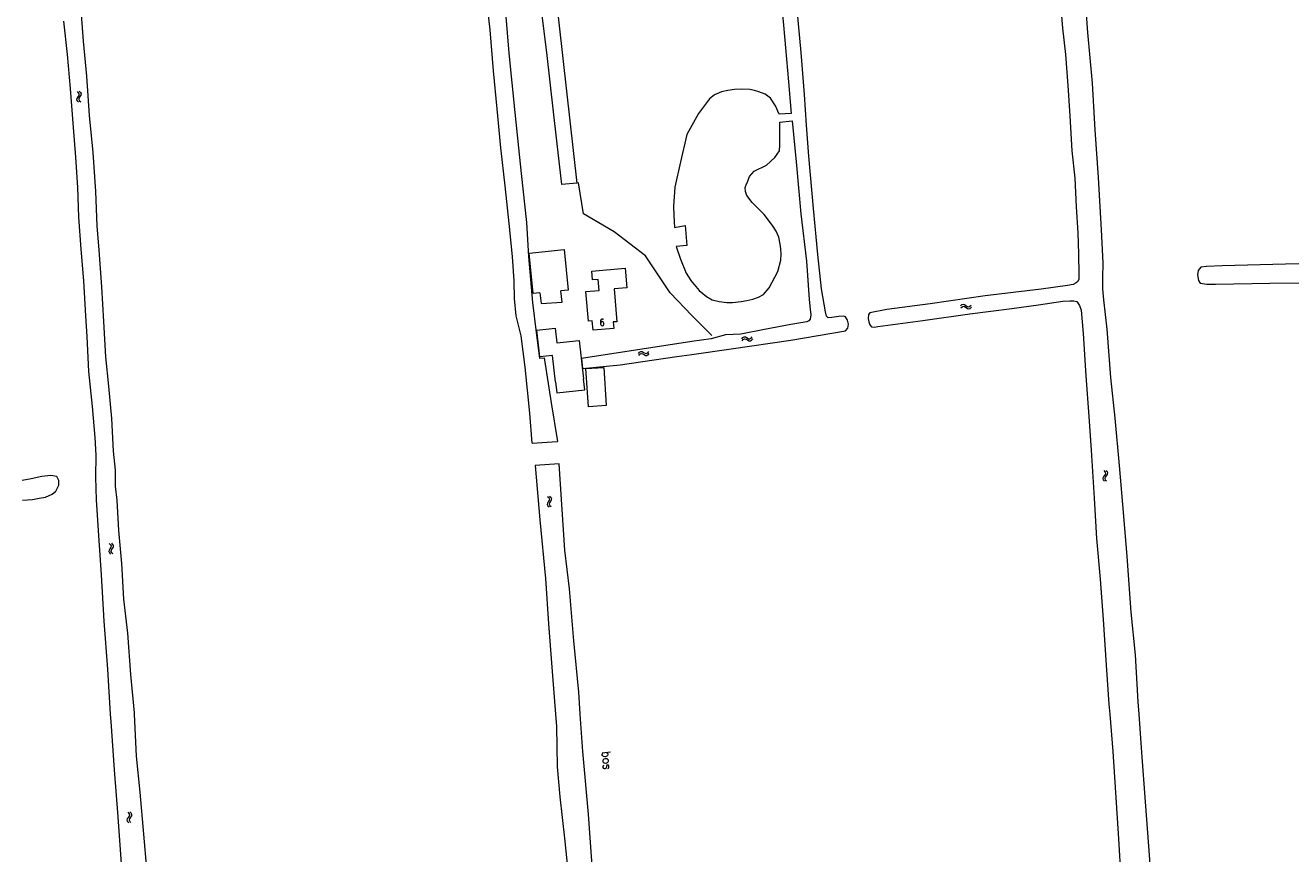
# Model space of a CAD drawing. Header units: metres. Extents: x 189705 to 199106, y 581686 to 588448.
# Tile 432 of 555: x 196843 to 197141, y 586467 to 586662. Entities that reach past the tile are written whole.
import ezdxf

# ---------------------------------------------------------------- set-up
doc = ezdxf.new("R2010")
doc.units = ezdxf.units.M
doc.layers.add('B-WA-OG-GBKN-G', color=7, linetype='Continuous', lineweight=18)
doc.styles.add('Style-STANDARD', font='STANDARD.shx')

msp = doc.modelspace()

# ---------------------------------------------------------------- linework, layer by layer
at = {"layer": 'B-WA-OG-GBKN-G'}
for p, q in [((196855.564, 586646.3), (196855.87, 586646.031)), ((196855.964, 586645.419), (196855.75, 586645.064)), ((196855.87, 586646.031), (196856.022, 586645.74)), ((196856.022, 586645.74), (196855.964, 586645.419)), ((196856.241, 586645.138), (196856.026, 586644.79)), ((196856.055, 586646.372), (196856.364, 586646.105)), ((196856.456, 586645.483), (196856.241, 586645.138)), ((196856.364, 586646.105), (196856.517, 586645.816)), ((196856.517, 586645.816), (196856.456, 586645.483)), ((196855.533, 586644.718), (196855.471, 586644.395)), ((196855.471, 586644.395), (196855.627, 586644.096)), ((196855.75, 586645.064), (196855.533, 586644.718)), ((196855.627, 586644.096), (196855.935, 586643.828)), ((196856.026, 586644.79), (196855.964, 586644.467)), ((196855.964, 586644.467), (196856.119, 586644.168)), ((196856.119, 586644.168), (196856.427, 586643.9)), ((197063.11, 586595.986), (197063.403, 586596.27)), ((197063.139, 586595.491), (197063.434, 586595.772)), ((197063.403, 586596.27), (197063.704, 586596.397)), ((197063.434, 586595.772), (197063.737, 586595.898)), ((197063.704, 586596.397), (197064.031, 586596.307)), ((197063.737, 586595.898), (197064.051, 586595.811)), ((197064.031, 586596.307), (197064.356, 586596.063)), ((197064.051, 586595.811), (197064.387, 586595.567)), ((197064.356, 586596.063), (197064.683, 586595.818)), ((197064.387, 586595.567), (197064.712, 586595.32)), ((197064.683, 586595.818), (197065, 586595.728)), ((197064.712, 586595.32), (197065.028, 586595.23)), ((197065, 586595.728), (197065.311, 586595.855)), ((197065.028, 586595.23), (197065.34, 586595.36)), ((197065.311, 586595.855), (197065.606, 586596.139)), ((197065.34, 586595.36), (197065.634, 586595.643)), ((197011.975, 586588.539), (197012.258, 586588.703)), ((197012.258, 586588.703), (197012.594, 586588.654)), ((197012.594, 586588.654), (197012.947, 586588.451)), ((197013.92, 586588.364), (197014.177, 586588.682)), ((197011.72, 586588.221), (197011.975, 586588.539)), ((197011.81, 586587.733), (197012.067, 586588.049)), ((197012.067, 586588.049), (197012.353, 586588.211)), ((197012.353, 586588.211), (197012.675, 586588.164)), ((197012.675, 586588.164), (197013.038, 586587.963)), ((197012.947, 586588.451), (197013.302, 586588.249)), ((197013.038, 586587.963), (197013.392, 586587.759)), ((197013.302, 586588.249), (197013.627, 586588.199)), ((197013.392, 586587.759), (197013.717, 586587.709)), ((197013.627, 586588.199), (197013.92, 586588.364)), ((197013.717, 586587.709), (197014.01, 586587.876)), ((197014.01, 586587.876), (197014.267, 586588.193)), ((196987.438, 586584.759), (196987.687, 586585.081)), ((196987.536, 586584.272), (196987.788, 586584.592)), ((196987.687, 586585.081), (196987.968, 586585.25)), ((196987.788, 586584.592), (196988.07, 586584.759)), ((196987.968, 586585.25), (196988.304, 586585.206)), ((196988.07, 586584.759), (196988.394, 586584.718)), ((196988.304, 586585.206), (196988.66, 586585.01)), ((196988.394, 586584.718), (196988.76, 586584.524)), ((196988.66, 586585.01), (196989.018, 586584.814)), ((196988.76, 586584.524), (196989.117, 586584.326)), ((196989.018, 586584.814), (196989.344, 586584.77)), ((196989.117, 586584.326), (196989.443, 586584.281)), ((196989.344, 586584.77), (196989.635, 586584.94)), ((196989.443, 586584.281), (196989.733, 586584.453)), ((196989.635, 586584.94), (196989.886, 586585.262)), ((196989.733, 586584.453), (196989.985, 586584.775)), ((197096.81, 586556.034), (197096.563, 586555.709)), ((197096.734, 586557.282), (197097.015, 586556.987)), ((197097.054, 586556.37), (197096.81, 586556.034)), ((197097.015, 586556.987), (197097.141, 586556.684)), ((197097.141, 586556.684), (197097.054, 586556.37)), ((197097.306, 586556.065), (197097.061, 586555.738)), ((197097.229, 586557.311), (197097.513, 586557.018)), ((197097.55, 586556.39), (197097.306, 586556.065)), ((197097.513, 586557.018), (197097.64, 586556.717)), ((197097.64, 586556.717), (197097.55, 586556.39)), ((197096.563, 586555.709), (197096.473, 586555.393)), ((197096.473, 586555.393), (197096.603, 586555.081)), ((197096.603, 586555.081), (197096.886, 586554.787)), ((197097.061, 586555.738), (197096.971, 586555.421)), ((197096.971, 586555.421), (197097.098, 586555.11)), ((197097.098, 586555.11), (197097.382, 586554.815)), ((196966.07, 586551.189), (196966.376, 586550.92)), ((196966.469, 586550.308), (196966.254, 586549.953)), ((196966.376, 586550.92), (196966.527, 586550.629)), ((196966.527, 586550.629), (196966.469, 586550.308)), ((196966.746, 586550.026), (196966.531, 586549.679)), ((196966.561, 586551.26), (196966.869, 586550.994)), ((196966.961, 586550.371), (196966.746, 586550.026)), ((196966.869, 586550.994), (196967.023, 586550.704)), ((196967.023, 586550.704), (196966.961, 586550.371)), ((196966.037, 586549.607), (196965.975, 586549.284)), ((196965.975, 586549.284), (196966.131, 586548.985)), ((196966.254, 586549.953), (196966.037, 586549.607)), ((196966.131, 586548.985), (196966.439, 586548.716)), ((196966.531, 586549.679), (196966.468, 586549.356)), ((196966.468, 586549.356), (196966.622, 586549.057)), ((196966.622, 586549.057), (196966.93, 586548.788)), ((196863.083, 586538.547), (196863.015, 586538.225)), ((196863.015, 586538.225), (196863.167, 586537.923)), ((196863.306, 586538.889), (196863.083, 586538.547)), ((196863.141, 586540.128), (196863.443, 586539.854)), ((196863.525, 586539.24), (196863.306, 586538.889)), ((196863.443, 586539.854), (196863.589, 586539.56)), ((196863.577, 586538.611), (196863.51, 586538.289)), ((196863.51, 586538.289), (196863.659, 586537.987)), ((196863.589, 586539.56), (196863.525, 586539.24)), ((196863.798, 586538.954), (196863.577, 586538.611)), ((196863.634, 586540.191), (196863.937, 586539.92)), ((196864.019, 586539.296), (196863.798, 586538.954)), ((196863.937, 586539.92), (196864.086, 586539.628)), ((196864.086, 586539.628), (196864.019, 586539.296)), ((196863.167, 586537.923), (196863.47, 586537.65)), ((196863.659, 586537.987), (196863.963, 586537.713)), ((196867.608, 586475.759), (196867.379, 586475.422)), ((196867.467, 586477.001), (196867.763, 586476.722)), ((196867.834, 586476.107), (196867.608, 586475.759)), ((196867.763, 586476.722), (196867.904, 586476.425)), ((196867.904, 586476.425), (196867.834, 586476.107)), ((196868.101, 586475.816), (196867.874, 586475.476)), ((196867.96, 586477.056), (196868.259, 586476.778)), ((196868.328, 586476.153), (196868.101, 586475.816)), ((196868.259, 586476.778), (196868.402, 586476.484)), ((196868.402, 586476.484), (196868.328, 586476.153)), ((196867.379, 586475.422), (196867.305, 586475.101)), ((196867.305, 586475.101), (196867.45, 586474.797)), ((196867.45, 586474.797), (196867.749, 586474.517)), ((196867.874, 586475.476), (196867.8, 586475.155)), ((196867.8, 586475.155), (196867.944, 586474.851)), ((196867.944, 586474.851), (196868.242, 586474.572))]:
    msp.add_line(p, q, dxfattribs=at)
at = {"layer": 'B-WA-OG-GBKN-G', "flags": 128}
for points in [[(196957.76, 586807.016), (196952.941, 586806.37), (196952.854, 586799.303), (196953.627, 586790.556), (196953.979, 586787.912), (196955.361, 586778.249), (196957.293, 586763.17), (196958.822, 586749.719), (196961.602, 586724.749), (196964.234, 586701.915), (196966.389, 586683.531), (196968.819, 586661.766), (196971.299, 586639.415), (196972.953, 586624.82), (196969.47, 586624.471), (196967.49, 586641.533), (196965.886, 586655.518), (196962.575, 586682.421), (196957.116, 586732.131), (196953.233, 586766.916), (196951.276, 586766.767)], [(197105.023, 586500), (197104.806, 586502.9), (197104.146, 586513.941), (197103.161, 586523.988), (197102.206, 586537.106), (197101.436, 586546.563), (197100.428, 586558.476), (197099.429, 586569.573), (197098.419, 586579.131), (197097.561, 586590.513), (197096.716, 586597.396), (197096.485, 586599.987), (197096.494, 586602.459), (197096.588, 586606.044), (197096.19, 586613.808), (197095.467, 586626.109), (197094.711, 586637.327), (197094.05, 586648.276), (197093.015, 586660.182), (197092.191, 586671.127), (197091.223, 586683.73), (197090.447, 586697.074), (197089.552, 586710.355)], [(197000, 586674.093), (197002.837, 586674.272), (197019.907, 586675.28), (197020.291, 586675.23), (197021.513, 586661.908), (197022.644, 586648.627), (197023.299, 586641.161), (197020.464, 586640.978), (197019.644, 586642.955)], [(196962.494, 586563.701), (196961.91, 586570.768), (196960.823, 586581.554), (196959.906, 586588.899), (196958.732, 586593.637), (196958.305, 586597.719), (196958.262, 586601.816), (196957.857, 586607.579), (196957.075, 586615.32), (196956.132, 586624.177), (196955.131, 586633.099), (196954.29, 586642.235), (196953.426, 586651.181), (196952.63, 586660.779), (196951.523, 586670.497)], [(196856.376, 586666.606), (196857.044, 586658.15), (196857.768, 586649.935), (196858.438, 586640.665), (196859.247, 586632.012), (196859.931, 586622.794), (196860.253, 586614.727), (196860.704, 586609.036), (196861.306, 586600.457), (196861.756, 586592.252), (196862.225, 586584.013)], [(196956.045, 586666.796), (196957.031, 586655.34)], [(197086.484, 586668.054), (197087.037, 586661.22), (197087.727, 586655.018), (197088.307, 586647.727), (197088.778, 586640.601), (197089.269, 586632.353), (197089.899, 586625.981), (197090.25, 586619.202), (197090.661, 586613.133), (197090.806, 586608.175), (197090.899, 586603.29), (197090.893, 586602.273), (197090.659, 586601.721), (197090.244, 586601.361), (197089.561, 586600.984), (197088.241, 586600.732), (197082.043, 586599.893), (197068.853, 586598.324), (197055.985, 586596.426), (197045.807, 586595.084), (197041.798, 586594.31), (197041.474, 586593.937), (197041.423, 586593.013), (197041.587, 586592.171), (197041.819, 586591.471), (197042.19, 586591.003), (197042.763, 586590.983), (197043.67, 586591.075), (197054.207, 586592.555), (197065.235, 586594.127), (197075.138, 586595.381), (197081.433, 586596.196), (197087.135, 586597.084), (197088.766, 586597.163), (197089.737, 586597.164), (197090.368, 586596.968), (197091.067, 586596.014), (197091.42, 586594.947), (197091.917, 586589.483)], [(197000, 586584.565), (197009.195, 586585.882), (197023.231, 586587.915), (197036.051, 586590.101), (197036.626, 586590.738), (197036.736, 586591.668), (197036.501, 586592.628), (197036.088, 586593.35), (197035.583, 586593.572), (197034.514, 586593.488), (197032.849, 586593.192), (197032.002, 586593.183), (197031.622, 586593.514), (197031.376, 586594.559), (197030.445, 586599.945), (197029.589, 586608.006), (197028.562, 586618.87), (197027.456, 586631.102), (197026.929, 586638.39), (197026.472, 586645.599), (197025.634, 586655.503), (197024.746, 586665.577)], [(196857.626, 586593.655), (196857.182, 586601.808), (196856.572, 586609.319), (196855.996, 586616.823), (196855.724, 586623.736), (196855.279, 586630.912), (196854.637, 586638.892), (196854.056, 586647.067), (196853.355, 586654.989), (196852.476, 586662.81)], [(196957.031, 586655.34), (196958.433, 586641.352), (196959.909, 586627.089), (196961.135, 586615.546), (196961.582, 586607.549), (196962.577, 586596.731), (196963.42, 586589.686), (196964.186, 586583.645), (196965.294, 586583.734), (196966.93, 586573.143), (196968.42, 586564.065)], [(197019.644, 586642.955), (197018.437, 586644.789), (197017.199, 586645.684), (197015.728, 586646.238), (197014.73, 586646.59), (197013.58, 586646.833), (197011.725, 586646.904), (197009.965, 586646.791), (197008.399, 586646.577), (197006.936, 586646.213), (197005.298, 586645.512), (197004.134, 586644.635), (197001.567, 586641.153), (197000, 586638.336)], [(197000, 586601.599), (197000.485, 586600.966), (197001.697, 586599.556), (197003.437, 586598.159), (197004.781, 586597.411), (197006.384, 586596.999), (197008.179, 586596.767), (197009.566, 586596.767), (197011.601, 586597.001), (197012.9, 586597.211), (197014.266, 586597.551), (197015.672, 586598.034), (197016.781, 586598.664), (197018.137, 586600.235), (197020.213, 586604.01), (197020.901, 586606.736), (197020.946, 586608.11), (197020.904, 586609.393), (197020.756, 586610.463), (197020.38, 586612.09), (197019.781, 586613.537), (197018.919, 586614.806), (197016.948, 586617.457), (197014.139, 586620.217), (197012.925, 586621.907), (197012.592, 586622.829), (197012.513, 586623.775), (197012.716, 586624.358), (197013.093, 586625.252), (197013.505, 586626.38), (197014.655, 586627.569), (197017.494, 586629.022), (197019.504, 586630.78), (197020.554, 586632.394), (197020.637, 586633.715), (197020.627, 586634.431), (197020.671, 586639.12), (197023.553, 586639.394), (197024.453, 586629.782), (197025.612, 586617.569), (197026.876, 586606.441), (197027.55, 586597.49), (197027.806, 586595.175), (197027.899, 586593.832), (197027.742, 586592.838), (197027.464, 586592.464), (197026.979, 586592.242)], [(197000, 586638.336), (196998.837, 586636.246), (196997.279, 586629.819), (196996.02, 586623.845), (196995.687, 586619.382), (196995.717, 586617.238), (196995.834, 586615.798), (196995.874, 586614.397)], [(197000, 586593.671), (196994.87, 586598.995), (196989.064, 586607.753), (196981.703, 586613.336), (196974.568, 586617.597), (196973.326, 586624.87), (196972.953, 586624.82)], [(196995.874, 586614.397), (196998.382, 586614.81), (196998.814, 586610.135), (196996.304, 586609.898)], [(196996.304, 586609.898), (196997.322, 586606.941), (196998.626, 586603.628), (196999.749, 586601.927), (197000, 586601.599)], [(196964.269, 586599.024), (196962.691, 586598.868), (196961.755, 586608.364), (196969.96, 586609.173), (196970.896, 586599.677), (196969.225, 586599.512)], [(196984.287, 586604.815), (196984.683, 586600.185), (196981.713, 586599.931), (196982.371, 586592.248), (196981.524, 586592.175), (196981.654, 586590.656), (196976.78, 586590.239), (196976.591, 586592.447), (196975.667, 586592.368), (196975.073, 586599.303), (196978.225, 586599.573), (196978.002, 586602.181), (196976.651, 586602.065), (196976.473, 586604.146), (196984.287, 586604.815)], [(197155.207, 586606.144), (197139.454, 586605.734), (197124.53, 586605.335), (197120.844, 586605.221), (197119.545, 586605.08), (197118.871, 586604.273), (197118.781, 586603.27), (197119.006, 586601.898), (197119.384, 586601.319), (197120.927, 586601.093), (197122.942, 586601.095), (197135.75, 586601.265), (197150.385, 586601.42)], [(196964.269, 586599.024), (196964.556, 586596.503), (196969.554, 586596.849), (196969.225, 586599.512)], [(196863.453, 586500), (196862.844, 586510.608), (196861.953, 586521.854), (196861.35, 586532.784), (196860.725, 586542.034), (196860.127, 586550.397), (196860.004, 586555.752), (196860.026, 586560.864), (196859.815, 586565.022), (196859.229, 586572.305), (196858.381, 586580.507), (196857.944, 586588.742), (196857.626, 586593.655)], [(197000, 586593.671), (197004.658, 586588.989)], [(197026.979, 586592.242), (197023.192, 586591.577), (197017.075, 586590.415), (197011.453, 586589.331), (197007.868, 586589.118), (197004.485, 586588.232)], [(196967.924, 586578.075), (196967.245, 586584.277), (196964.244, 586583.949), (196963.555, 586590.247), (196967.899, 586590.722), (196968.278, 586587.251), (196973.539, 586587.827), (196974.527, 586578.797)], [(197091.917, 586589.483), (197092.551, 586579.551), (197093.222, 586570.004), (197093.768, 586562.022), (197094.452, 586550.818), (197095.025, 586541.304), (197095.853, 586531.774), (197096.602, 586522.245), (197097.266, 586511.51), (197097.936, 586502.406), (197098.132, 586500)], [(197000, 586587.553), (196974.039, 586583.625), (196974.323, 586581.243)], [(197004.485, 586588.232), (197000, 586587.553)], [(196862.225, 586584.013), (196862.966, 586577.087), (196863.672, 586569.529), (196864.083, 586561.813), (196864.531, 586557.326), (196864.553, 586553.62), (196864.906, 586550.32), (196865.3, 586543.216), (196865.99, 586535.47), (196866.522, 586527.036), (196867.431, 586519.052), (196868.109, 586509.372), (196868.959, 586500.373), (196868.979, 586500)], [(196974.323, 586581.243), (196983.126, 586582.083), (196996.432, 586584.054), (197000, 586584.565)], [(196979.274, 586581.508), (196979.888, 586572.529), (196975.722, 586572.244), (196975.107, 586581.223), (196979.274, 586581.508)], [(196967.924, 586578.075), (196968.238, 586575.528), (196974.828, 586576.218), (196974.527, 586578.797)], [(196962.494, 586563.701), (196968.334, 586564.059), (196968.42, 586564.065)], [(196842.793, 586550.282), (196845.101, 586550.44), (196846.655, 586550.758), (196848.143, 586551.005), (196849.697, 586551.746), (196850.553, 586552.438), (196851.294, 586553.809), (196851.309, 586554.948), (196850.82, 586555.893), (196849.378, 586556.114), (196847.303, 586555.868), (196844.783, 586555.348), (196842.712, 586554.933)], [(196968.832, 586558.84), (196963.168, 586558.473)], [(196963.168, 586558.473), (196964.285, 586545.661), (196965.579, 586531.883), (196966.303, 586521.277), (196967.26, 586509.073), (196967.971, 586500)], [(196973.786, 586500), (196973.421, 586505.219), (196972.234, 586517.225), (196971.233, 586529.489), (196970.143, 586538.588), (196968.832, 586558.84)], [(196871.882, 586395.735), (196871.851, 586397.344), (196871.269, 586406.372), (196870.538, 586415.004), (196870.127, 586423.743), (196870.032, 586431.729), (196870.113, 586434.789), (196869.837, 586437.039), (196869.411, 586438.803), (196868.764, 586440.571), (196867.92, 586443.74), (196867.454, 586448.273), (196866.962, 586455.808), (196866.048, 586464.847), (196865.252, 586475.948), (196864.397, 586486.979), (196863.552, 586498.283), (196863.453, 586500)], [(196868.979, 586500), (196869.494, 586490.2), (196870.344, 586481.742), (196871.162, 586471.838), (196871.926, 586463.661), (196872.535, 586455.675), (196873.14, 586448.373), (196873.841, 586442.801), (196874.094, 586440.799), (196874.165, 586439.267), (196874.48, 586438.469), (196875.037, 586438.292), (196876.093, 586438.317), (196882.031, 586439.175), (196889.162, 586439.653), (196891.294, 586439.806), (196892.948, 586439.81)], [(196967.971, 586500), (196968.194, 586497.155), (196968.334, 586487.645), (196968.975, 586480.638), (196970.08, 586470.899), (196971.06, 586460.935)], [(196979.441, 586427.548), (196978.534, 586438.162), (196977.718, 586449.206), (196976.72, 586462.199), (196975.694, 586476.514), (196974.4, 586491.237), (196973.786, 586500)], [(197098.132, 586500), (197098.842, 586491.264), (197099.473, 586481.626), (197100.213, 586470.747), (197100.75, 586461.475)], [(197143.701, 586443.061), (197132.691, 586440.614), (197122.069, 586438.344), (197113.328, 586436.445), (197112.075, 586436.329), (197110.731, 586436.279), (197109.977, 586436.51), (197109.504, 586437.331), (197109.023, 586439.077), (197108.766, 586441.702), (197108.489, 586452.04), (197107.582, 586465.895), (197106.533, 586479.411), (197105.697, 586490.989), (197105.023, 586500)]]:
    msp.add_lwpolyline(points, dxfattribs=at)

# ---------------------------------------------------------------- texts
at = {"layer": 'B-WA-OG-GBKN-G', "style": 'Style-STANDARD'}
for s, height, rotation, p in [('6', 1.6, 2.52191, (196978.289, 586591.235)), ('bos', 2, 274.87788, (196978.865, 586491.213))]:
    msp.add_text(s, height=height, rotation=rotation, dxfattribs=at).set_placement(p)

doc.saveas('drawing.dxf')
